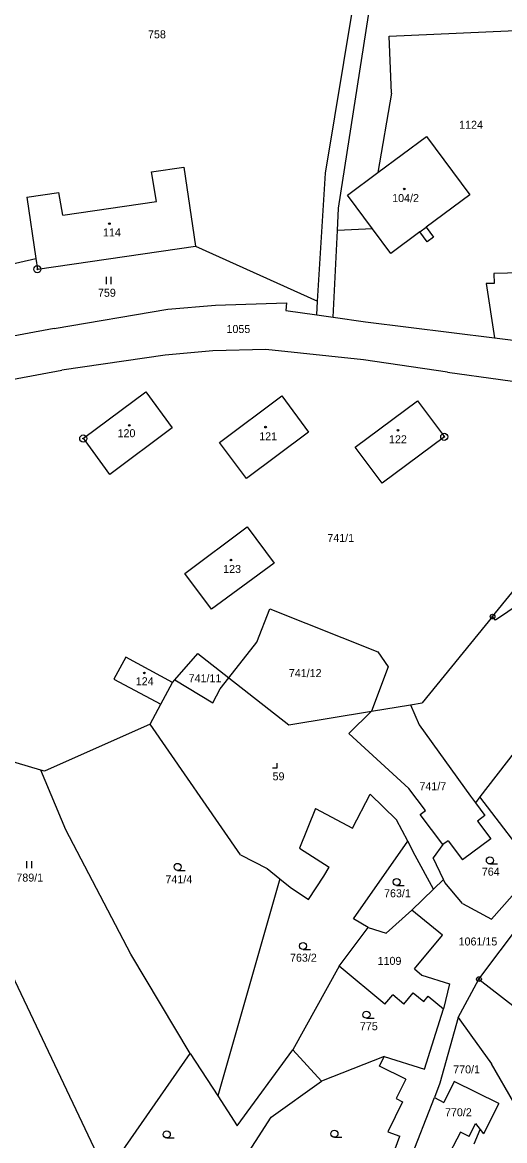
# Model space of a CAD drawing. Extents: x -547623 to -538651, y -1096714 to -1086522.
# Drawn here: x -542621.9 to -542519.5, y -1092972.4 to -1092734.8 of the extents above; entities that cross this region are included whole.
import ezdxf

# ---------------------------------------------------------------- set-up
doc = ezdxf.new("R2010")
doc.units = 0
for name, color, linetype in [('Vrstva 1', 7, 'Continuous'), ('Vrstva 25', 7, 'Continuous'), ('Vrstva 33', 7, 'Continuous'), ('Vrstva 83', 7, 'Continuous'), ('Vrstva 86', 7, 'Continuous'), ('Vrstva 90', 7, 'Continuous'), ('Vrstva 92', 7, 'Continuous')]:
    doc.layers.add(name, color=color, linetype=linetype)

msp = doc.modelspace()

# ---------------------------------------------------------------- linework, layer by layer
at = {"layer": 'Vrstva 1'}
for points in [[(-542557.51, -1092766.82), (-542547.74, -1092707.75)], [(-542554.74, -1092774.28), (-542546.22, -1092719.15)], [(-542544.05, -1092737.74), (-542513.98, -1092736.39)], [(-542543.51, -1092749.83), (-542544.05, -1092737.74)], [(-542543.51, -1092749.83), (-542546.4, -1092766.68)], [(-542546.4, -1092766.68), (-542536.1, -1092759.02)], [(-542536.1, -1092759.02), (-542526.92, -1092771.42)], [(-542594.51, -1092766.52), (-542587.63, -1092765.55)], [(-542587.63, -1092765.55), (-542585.12, -1092782.33)], [(-542593.45, -1092772.87), (-542594.51, -1092766.52)], [(-542559.2, -1092794.04), (-542557.51, -1092766.82)], [(-542552.87, -1092771.5), (-542546.4, -1092766.68)], [(-542620.95, -1092771.89), (-542614.15, -1092770.9)], [(-542620.95, -1092771.89), (-542619.01, -1092784.94)], [(-542613.28, -1092775.74), (-542614.15, -1092770.9)], [(-542613.28, -1092775.74), (-542593.45, -1092772.87)], [(-542547.57, -1092778.62), (-542552.87, -1092771.5)], [(-542526.92, -1092771.42), (-542536.14, -1092778.29)], [(-542554.98, -1092778.98), (-542554.74, -1092774.28)], [(-542555.92, -1092797.41), (-542554.98, -1092778.98)], [(-542547.57, -1092778.62), (-542554.98, -1092778.98)], [(-542543.66, -1092783.88), (-542547.57, -1092778.62)], [(-542537.51, -1092779.3), (-542543.66, -1092783.88)], [(-542535.94, -1092781.4), (-542537.51, -1092779.3)], [(-542536.14, -1092778.29), (-542534.58, -1092780.39)], [(-542618.67, -1092787.23), (-542585.12, -1092782.33)], [(-542585.12, -1092782.33), (-542559.2, -1092794.04)], [(-542534.58, -1092780.39), (-542535.94, -1092781.4)], [(-542646.64, -1092791.22), (-542619.01, -1092784.94)], [(-542619.01, -1092784.94), (-542618.67, -1092787.23)], [(-542515.95, -1092788.02), (-542521.76, -1092788.14)], [(-542521.76, -1092788.14), (-542521.72, -1092790.25)], [(-542521.72, -1092790.25), (-542523.43, -1092790.28)], [(-542523.43, -1092790.28), (-542521.62, -1092801.79)], [(-542580.9, -1092794.89), (-542565.83, -1092794.38)], [(-542565.83, -1092794.38), (-542565.93, -1092795.98)], [(-542559.38, -1092796.92), (-542559.2, -1092794.04)], [(-542615.17, -1092799.84), (-542590.98, -1092795.69)], [(-542590.98, -1092795.69), (-542580.9, -1092794.89)], [(-542565.93, -1092795.98), (-542559.38, -1092796.92)], [(-542559.38, -1092796.92), (-542555.92, -1092797.41)], [(-542555.92, -1092797.41), (-542549.02, -1092798.4)], [(-542549.02, -1092798.4), (-542521.62, -1092801.79)], [(-542615.17, -1092799.84), (-542647.41, -1092805.86)], [(-542521.62, -1092801.79), (-542511.39, -1092803.06)], [(-542591.57, -1092805.48), (-542613.53, -1092808.69)], [(-542581.48, -1092804.58), (-542591.57, -1092805.48)], [(-542570.23, -1092804.25), (-542581.48, -1092804.58)], [(-542549.5, -1092806.49), (-542570.23, -1092804.25)], [(-542669.35, -1092819.11), (-542613.53, -1092808.69)], [(-542531.61, -1092809.07), (-542549.5, -1092806.49)], [(-542531.61, -1092809.07), (-542509.13, -1092812.22)], [(-542608.95, -1092823.15), (-542595.71, -1092813.27)], [(-542595.71, -1092813.27), (-542590.07, -1092820.9)], [(-542580.05, -1092824.06), (-542566.8, -1092814.16)], [(-542566.8, -1092814.16), (-542561.14, -1092821.82)], [(-542551.21, -1092825.05), (-542537.97, -1092815.19)], [(-542537.97, -1092815.19), (-542532.28, -1092822.87)], [(-542590.07, -1092820.9), (-542603.32, -1092830.83)], [(-542561.14, -1092821.82), (-542574.33, -1092831.68)], [(-542532.28, -1092822.87), (-542545.51, -1092832.68)], [(-542603.32, -1092830.83), (-542608.95, -1092823.15)], [(-542574.33, -1092831.68), (-542580.05, -1092824.06)], [(-542545.51, -1092832.68), (-542551.21, -1092825.05)], [(-542522.05, -1092861.04), (-542503.43, -1092838.22)], [(-542587.42, -1092851.85), (-542574.15, -1092841.98)], [(-542574.15, -1092841.98), (-542568.46, -1092849.67)], [(-542568.46, -1092849.67), (-542581.71, -1092859.49)], [(-542505.75, -1092851.15), (-542521.41, -1092861.8)], [(-542581.71, -1092859.49), (-542587.42, -1092851.85)], [(-542572.14, -1092866.49), (-542569.32, -1092859.38)], [(-542569.32, -1092859.38), (-542546.45, -1092868.51)], [(-542522.05, -1092861.04), (-542536.99, -1092879.35)], [(-542521.41, -1092861.8), (-542522.05, -1092861.04)], [(-542604.03, -1092979.41), (-542657.79, -1092866.17)], [(-542578.07, -1092874.04), (-542572.14, -1092866.49)], [(-542599.96, -1092869.66), (-542602.45, -1092874.32)], [(-542590, -1092875.02), (-542599.96, -1092869.66)], [(-542589.52, -1092874.47), (-542584.63, -1092868.88)], [(-542584.63, -1092868.88), (-542578.07, -1092874.04)], [(-542546.45, -1092868.51), (-542544.2, -1092871.74)], [(-542544.2, -1092871.74), (-542547.76, -1092881.14)], [(-542602.45, -1092874.32), (-542592.51, -1092879.67)], [(-542592.51, -1092879.67), (-542590, -1092875.02)], [(-542590, -1092875.02), (-542589.52, -1092874.47)], [(-542589.52, -1092874.47), (-542581.46, -1092879.38)], [(-542579.91, -1092876.4), (-542578.07, -1092874.04)], [(-542578.07, -1092874.04), (-542565.35, -1092884.06)], [(-542581.46, -1092879.38), (-542579.91, -1092876.4)], [(-542594.78, -1092883.91), (-542592.51, -1092879.67)], [(-542547.76, -1092881.14), (-542539.46, -1092879.77)], [(-542539.46, -1092879.77), (-542536.99, -1092879.35)], [(-542539.46, -1092879.77), (-542537.63, -1092884.05)], [(-542565.35, -1092884.06), (-542547.76, -1092881.14)], [(-542547.76, -1092881.14), (-542552.59, -1092885.89)], [(-542594.78, -1092883.91), (-542617.19, -1092893.89)], [(-542575.59, -1092911.63), (-542594.78, -1092883.91)], [(-542537.63, -1092884.05), (-542526.73, -1092899.19)], [(-542552.59, -1092885.89), (-542539.85, -1092897.54)], [(-542618, -1092893.65), (-542627.79, -1092890.79)], [(-542517.49, -1092889.92), (-542524.73, -1092899.32)], [(-542617.19, -1092893.89), (-542618, -1092893.65)], [(-542612.69, -1092906.31), (-542618, -1092893.65)], [(-542551.81, -1092905.98), (-542548.03, -1092898.77)], [(-542548.03, -1092898.77), (-542542.49, -1092904.24)], [(-542536.31, -1092902.26), (-542539.85, -1092897.54)], [(-542526.73, -1092899.19), (-542525.69, -1092900.57)], [(-542524.73, -1092899.32), (-542525.69, -1092900.57)], [(-542525.69, -1092900.57), (-542523.67, -1092903.27)], [(-542512.94, -1092914.79), (-542524.73, -1092899.32)], [(-542559.69, -1092901.8), (-542563.05, -1092910.26)], [(-542559.69, -1092901.8), (-542551.81, -1092905.98)], [(-542537.43, -1092903.1), (-542536.31, -1092902.26)], [(-542532.62, -1092909.49), (-542537.43, -1092903.1)], [(-542523.67, -1092903.27), (-542525.27, -1092904.47)], [(-542540.07, -1092908.78), (-542542.49, -1092904.24)], [(-542525.27, -1092904.47), (-542522.44, -1092908.23)], [(-542598.86, -1092932.73), (-542612.69, -1092906.31)], [(-542522.44, -1092908.23), (-542528.44, -1092912.73)], [(-542563.05, -1092910.26), (-542556.72, -1092914.28)], [(-542551.56, -1092925.25), (-542540.07, -1092908.78)], [(-542538.47, -1092911.79), (-542540.07, -1092908.78)], [(-542532.62, -1092909.49), (-542534.69, -1092912.32)], [(-542531.5, -1092908.65), (-542532.62, -1092909.49)], [(-542531.5, -1092908.65), (-542528.44, -1092912.73)], [(-542575.59, -1092911.63), (-542569.94, -1092914.59)], [(-542534.59, -1092918.95), (-542538.47, -1092911.79)], [(-542532.48, -1092916.9), (-542534.69, -1092912.32)], [(-542569.94, -1092914.59), (-542567.24, -1092916.75)], [(-542557.86, -1092916.21), (-542556.72, -1092914.28)], [(-542522.27, -1092925.31), (-542512.94, -1092914.79)], [(-542567.24, -1092916.75), (-542580.43, -1092962.89)], [(-542567.24, -1092916.75), (-542565.07, -1092918.49)], [(-542561.15, -1092921.12), (-542557.86, -1092916.21)], [(-542534.59, -1092918.95), (-542532.48, -1092916.9)], [(-542532.18, -1092917.51), (-542532.48, -1092916.9)], [(-542528.46, -1092921.99), (-542532.18, -1092917.51)], [(-542565.07, -1092918.49), (-542561.15, -1092921.12)], [(-542539.21, -1092923.44), (-542534.59, -1092918.95)], [(-542528.46, -1092921.99), (-542522.27, -1092925.31)], [(-542544.62, -1092928.27), (-542539.21, -1092923.44)], [(-542532.68, -1092928.69), (-542539.21, -1092923.44)], [(-542554.62, -1092935.3), (-542548.47, -1092927.1)], [(-542548.47, -1092927.1), (-542551.56, -1092925.25)], [(-542548.47, -1092927.1), (-542544.62, -1092928.27)], [(-542524.94, -1092938.06), (-542515.88, -1092926.04)], [(-542538.66, -1092935.88), (-542532.68, -1092928.69)], [(-542586.29, -1092953.86), (-542598.86, -1092932.73)], [(-542554.62, -1092935.3), (-542564.44, -1092953.1)], [(-542544.9, -1092943.38), (-542554.62, -1092935.3)], [(-542538.66, -1092935.88), (-542537.06, -1092937.22)], [(-542537.06, -1092937.22), (-542531.22, -1092939.09)], [(-542531.22, -1092939.09), (-542532.47, -1092944.34)], [(-542529.36, -1092946.21), (-542524.94, -1092938.06)], [(-542524.94, -1092938.06), (-542494.85, -1092961.47)], [(-542544.9, -1092943.38), (-542543.25, -1092941.39)], [(-542540.87, -1092943.36), (-542543.25, -1092941.39)], [(-542540.87, -1092943.36), (-542538.9, -1092940.99)], [(-542538.9, -1092940.99), (-542536.68, -1092942.84)], [(-542536.68, -1092942.84), (-542535.73, -1092941.69)], [(-542535.73, -1092941.69), (-542532.47, -1092944.34)], [(-542536.54, -1092957.17), (-542532.47, -1092944.34)], [(-542529.36, -1092946.21), (-542533.26, -1092960.2)], [(-542529.36, -1092946.21), (-542526.68, -1092949.95)], [(-542526.68, -1092949.95), (-542522.32, -1092956.04)], [(-542576.31, -1092969.24), (-542564.44, -1092953.1)], [(-542564.44, -1092953.1), (-542558.37, -1092959.72)], [(-542604.03, -1092979.41), (-542586.29, -1092953.86)], [(-542586.29, -1092953.86), (-542580.43, -1092962.89)], [(-542545.09, -1092954.48), (-542558.37, -1092959.72)], [(-542546.1, -1092956.56), (-542545.09, -1092954.48)], [(-542545.09, -1092954.48), (-542536.54, -1092957.17)], [(-542540.49, -1092959.29), (-542546.1, -1092956.56)], [(-542517.56, -1092964.3), (-542522.32, -1092956.04)], [(-542569.07, -1092967.36), (-542558.37, -1092959.72)], [(-542540.49, -1092959.29), (-542542.52, -1092963.45)], [(-542533.26, -1092960.2), (-542534.42, -1092963.24)], [(-542530.24, -1092959.8), (-542532.38, -1092964.3)], [(-542520.73, -1092964.51), (-542530.24, -1092959.8)], [(-542580.43, -1092962.89), (-542576.31, -1092969.24)], [(-542541.16, -1092964.11), (-542544.29, -1092970.54)], [(-542542.52, -1092963.45), (-542541.16, -1092964.11)], [(-542539.7, -1092976.81), (-542534.42, -1092963.24)], [(-542534.42, -1092963.24), (-542532.38, -1092964.3)], [(-542520.73, -1092964.51), (-542523.97, -1092970.92)], [(-542575.76, -1092977.75), (-542569.07, -1092967.36)], [(-542527.02, -1092971.49), (-542525.7, -1092968.76)], [(-542526, -1092973.06), (-542524.69, -1092970.02)], [(-542525.7, -1092968.76), (-542524.69, -1092970.02)], [(-542524.69, -1092970.02), (-542523.97, -1092970.92)], [(-542544.29, -1092970.54), (-542541.77, -1092971.46)], [(-542543.97, -1092977.38), (-542541.77, -1092971.46)], [(-542528.85, -1092970.58), (-542532.04, -1092976.7)], [(-542527.02, -1092971.49), (-542528.85, -1092970.58)]]:
    msp.add_lwpolyline(points, dxfattribs=at)
at = {"layer": 'Vrstva 25'}
for p, q in [((-542604.05, -1092790.37), (-542604.05, -1092788.87)), ((-542603.05, -1092790.37), (-542603.05, -1092788.87)), ((-542620.92, -1092914.49), (-542620.92, -1092912.99)), ((-542619.92, -1092914.49), (-542619.92, -1092912.99)), ((-542588.94, -1092914.96), (-542587.34, -1092914.96)), ((-542522.63, -1092913.59), (-542521.03, -1092913.59)), ((-542542.43, -1092918.17), (-542540.83, -1092918.17)), ((-542562.3, -1092931.77), (-542560.7, -1092931.77)), ((-542548.83, -1092946.37), (-542547.23, -1092946.37)), ((-542591.24, -1092971.81), (-542589.64, -1092971.81)), ((-542555.64, -1092971.67), (-542554.04, -1092971.67))]:
    msp.add_line(p, q, dxfattribs=at)
msp.add_lwpolyline([(-542568.77, -1092893.19), (-542567.77, -1092893.19), (-542567.77, -1092892.19)], dxfattribs=at)
for centre, radius in [((-542540.81, -1092770.18), 0.175), ((-542603.41, -1092777.56), 0.175), ((-542599.19, -1092820.41), 0.175), ((-542570.26, -1092820.77), 0.175), ((-542542.14, -1092821.44), 0.175), ((-542577.61, -1092849.01), 0.175), ((-542595.99, -1092873.01), 0.175), ((-542522.63, -1092912.84), 0.75), ((-542588.94, -1092914.21), 0.75), ((-542542.43, -1092917.42), 0.75), ((-542562.3, -1092931.02), 0.75), ((-542548.83, -1092945.62), 0.75), ((-542555.64, -1092970.92), 0.75), ((-542591.24, -1092971.06), 0.75)]:
    msp.add_circle(centre, radius, dxfattribs=at)
at = {"layer": 'Vrstva 33'}
msp.add_lwpolyline([(-542537.51, -1092779.3), (-542536.14, -1092778.29)], dxfattribs=at)
at = {"layer": 'Vrstva 83'}
for centre, radius in [((-542618.72, -1092787.23), 0.75), ((-542618.72, -1092787.23), 0.1), ((-542608.98, -1092823.2), 0.75), ((-542532.32, -1092822.84), 0.75), ((-542532.32, -1092822.84), 0.1), ((-542608.98, -1092823.2), 0.1), ((-542522.05, -1092861.04), 0.5), ((-542522.05, -1092861.04), 0.1), ((-542524.94, -1092938.06), 0.5), ((-542524.94, -1092938.06), 0.1)]:
    msp.add_circle(centre, radius, dxfattribs=at)
at = {"layer": 'Vrstva 90'}
for points in [[(-542546.4, -1092766.68), (-542536.1, -1092759.02)], [(-542536.1, -1092759.02), (-542526.92, -1092771.42)], [(-542594.51, -1092766.52), (-542587.63, -1092765.55)], [(-542587.63, -1092765.55), (-542585.12, -1092782.33)], [(-542593.45, -1092772.87), (-542594.51, -1092766.52)], [(-542552.87, -1092771.5), (-542546.4, -1092766.68)], [(-542620.95, -1092771.89), (-542614.15, -1092770.9)], [(-542620.95, -1092771.89), (-542619.01, -1092784.94)], [(-542613.28, -1092775.74), (-542614.15, -1092770.9)], [(-542613.28, -1092775.74), (-542593.45, -1092772.87)], [(-542547.57, -1092778.62), (-542552.87, -1092771.5)], [(-542526.92, -1092771.42), (-542536.14, -1092778.29)], [(-542543.66, -1092783.88), (-542547.57, -1092778.62)], [(-542537.51, -1092779.3), (-542543.66, -1092783.88)], [(-542537.51, -1092779.3), (-542536.14, -1092778.29)], [(-542618.67, -1092787.23), (-542585.12, -1092782.33)], [(-542619.01, -1092784.94), (-542618.67, -1092787.23)], [(-542608.95, -1092823.15), (-542595.71, -1092813.27)], [(-542595.71, -1092813.27), (-542590.07, -1092820.9)], [(-542580.05, -1092824.06), (-542566.8, -1092814.16)], [(-542566.8, -1092814.16), (-542561.14, -1092821.82)], [(-542551.21, -1092825.05), (-542537.97, -1092815.19)], [(-542537.97, -1092815.19), (-542532.28, -1092822.87)], [(-542590.07, -1092820.9), (-542603.32, -1092830.83)], [(-542561.14, -1092821.82), (-542574.33, -1092831.68)], [(-542532.28, -1092822.87), (-542545.51, -1092832.68)], [(-542603.32, -1092830.83), (-542608.95, -1092823.15)], [(-542574.33, -1092831.68), (-542580.05, -1092824.06)], [(-542545.51, -1092832.68), (-542551.21, -1092825.05)], [(-542587.42, -1092851.85), (-542574.15, -1092841.98)], [(-542574.15, -1092841.98), (-542568.46, -1092849.67)], [(-542568.46, -1092849.67), (-542581.71, -1092859.49)], [(-542581.71, -1092859.49), (-542587.42, -1092851.85)], [(-542599.96, -1092869.66), (-542602.45, -1092874.32)], [(-542590, -1092875.02), (-542599.96, -1092869.66)], [(-542602.45, -1092874.32), (-542592.51, -1092879.67)], [(-542592.51, -1092879.67), (-542590, -1092875.02)]]:
    msp.add_lwpolyline(points, dxfattribs=at)

# ---------------------------------------------------------------- texts
at = {"layer": 'Vrstva 86'}
for s, p in [('758', (-542595.22, -1092738.17)), ('1124', (-542529.16, -1092757.39)), ('759', (-542605.85, -1092793.08)), ('1055', (-542578.56, -1092800.78)), ('741/1', (-542557.15, -1092845.18)), ('741/12', (-542565.32, -1092873.88)), ('741/11', (-542586.6, -1092874.99)), ('741/7', (-542537.59, -1092897.93)), ('789/1', (-542623.18, -1092917.34)), ('764', (-542524.34, -1092916.08)), ('741/4', (-542591.52, -1092917.7)), ('763/1', (-542545.1, -1092920.67)), ('1061/15', (-542529.27, -1092930.91)), ('763/2', (-542565.07, -1092934.36)), ('1109', (-542546.47, -1092935.03)), ('775', (-542550.23, -1092948.92)), ('770/1', (-542530.42, -1092958.08)), ('770/2', (-542532.16, -1092967.2))]:
    msp.add_text(s, height=1.7, dxfattribs=at).set_placement(p)
at = {"layer": 'Vrstva 92'}
for s, p in [('104/2', (-542543.38, -1092772.96)), ('114', (-542604.78, -1092780.26)), ('120', (-542601.69, -1092822.92)), ('121', (-542571.61, -1092823.58)), ('122', (-542544.05, -1092824.21)), ('123', (-542579.27, -1092851.77)), ('124', (-542597.82, -1092875.62)), ('59', (-542568.77, -1092895.82))]:
    msp.add_text(s, height=1.7, dxfattribs=at).set_placement(p)

doc.saveas('drawing.dxf')
